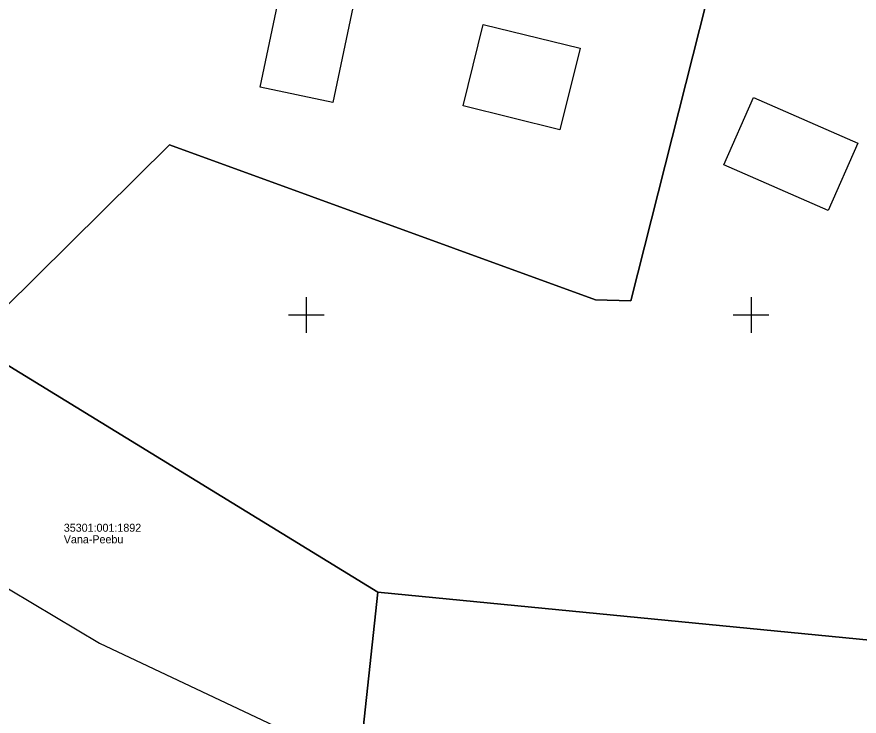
# Model space of a CAD drawing. Extents: x 597961 to 601397, y 6602961 to 6613501.
# Drawn here: x 599867.5 to 599962.1, y 6608454.9 to 6608533.5 of the extents above; entities that cross this region are included whole.
import ezdxf

# ---------------------------------------------------------------- set-up
doc = ezdxf.new("R2010")
doc.units = 0
for name, color, linetype in [('Hoone Elu- või ühiskondlik hoone', 7, 'Continuous'), ('Hoone Vundament', 7, 'Continuous'), ('PIIR', 7, 'Continuous'), ('Tee Muu tee Pinnas', 7, 'Continuous'), ('VORK', 7, 'Continuous')]:
    doc.layers.add(name, color=color, linetype=linetype)

msp = doc.modelspace()

# ---------------------------------------------------------------- linework, layer by layer
at = {"layer": 'Hoone Elu- või ühiskondlik hoone'}
for points in [[(599894.806, 6608525.609), (599897.073, 6608536.322), (599905.24, 6608534.594), (599902.973, 6608523.881)], [(599930.779, 6608529.991), (599928.509, 6608520.81), (599917.621, 6608523.502), (599919.891, 6608532.683)]]:
    msp.add_lwpolyline(points, close=True, dxfattribs=at)
at = {"layer": 'Hoone Vundament'}
msp.add_lwpolyline([(599958.675, 6608511.742), (599946.951, 6608516.872), (599950.269, 6608524.455), (599961.993, 6608519.325)], close=True, dxfattribs=at)
at = {"layer": 'PIIR'}
for points in [[(599788.83, 6608594.82), (599828.73, 6608587.98), (599912.64, 6608572.78), (599952.7, 6608565.75), (599936.47, 6608501.58), (599932.5, 6608501.71), (599884.61, 6608519.14), (599862.18, 6608496.95), (599736.72, 6608518.91)], [(599862.18, 6608496.95), (599884.61, 6608519.14), (599932.5, 6608501.71), (599936.47, 6608501.58), (599952.7, 6608565.75), (599986.13, 6608559.86), (600002.11, 6608541.52), (600010.13, 6608512.24), (600012.71, 6608507.74), (599976.86, 6608499.37), (599972.93, 6608462.5), (599908.04, 6608468.81)], [(600002.62, 6608459.67), (600055.03, 6608378.35), (599988.27, 6608341.69), (599897.35, 6608369.53), (599908.04, 6608468.81), (599972.93, 6608462.5)]]:
    msp.add_lwpolyline(points, close=True, dxfattribs=at)
msp.add_lwpolyline([(599596.53, 6608316.41), (599612.22, 6608336.62), (599627.27, 6608357.56), (599658.83, 6608402.26), (599698.98, 6608463.34), (599736.72, 6608518.91), (599862.18, 6608496.95), (599908.04, 6608468.81), (599897.35, 6608369.53), (599877.74, 6608375.79), (599832.99, 6608342.79), (599802.31, 6608318.74), (599682.66, 6608224.15), (599652.86, 6608200.94), (599569.85, 6608136.32)], dxfattribs=at)
at = {"layer": 'Tee Muu tee Pinnas'}
msp.add_lwpolyline([(599643.76, 6608403.611), (599648.235, 6608402.624), (599652.752, 6608403.144), (599658.56, 6608403.812), (599670.93, 6608407.092), (599709.41, 6608420.862), (599756.73, 6608439.732), (599854.06, 6608471.011), (599856.872, 6608470.933), (599864.16, 6608470.602), (599876.75, 6608463.091), (599901.12, 6608451.581), (599921.586, 6608445.012), (599929.74, 6608443.449)], dxfattribs=at)
at = {"layer": 'VORK'}
for p, q in [((599900, 6608502), (599900, 6608498)), ((599950, 6608502), (599950, 6608498)), ((599898, 6608500), (599902, 6608500)), ((599948, 6608500), (599952, 6608500))]:
    msp.add_line(p, q, dxfattribs=at)

# ---------------------------------------------------------------- texts
at = {"layer": 'PIIR'}
for s, p in [('35301:001:1892', (599872.74, 6608475.621)), ('Vana-Peebu', (599872.74, 6608474.321))]:
    msp.add_text(s, height=0.9, dxfattribs=at).set_placement(p)

doc.saveas('drawing.dxf')
